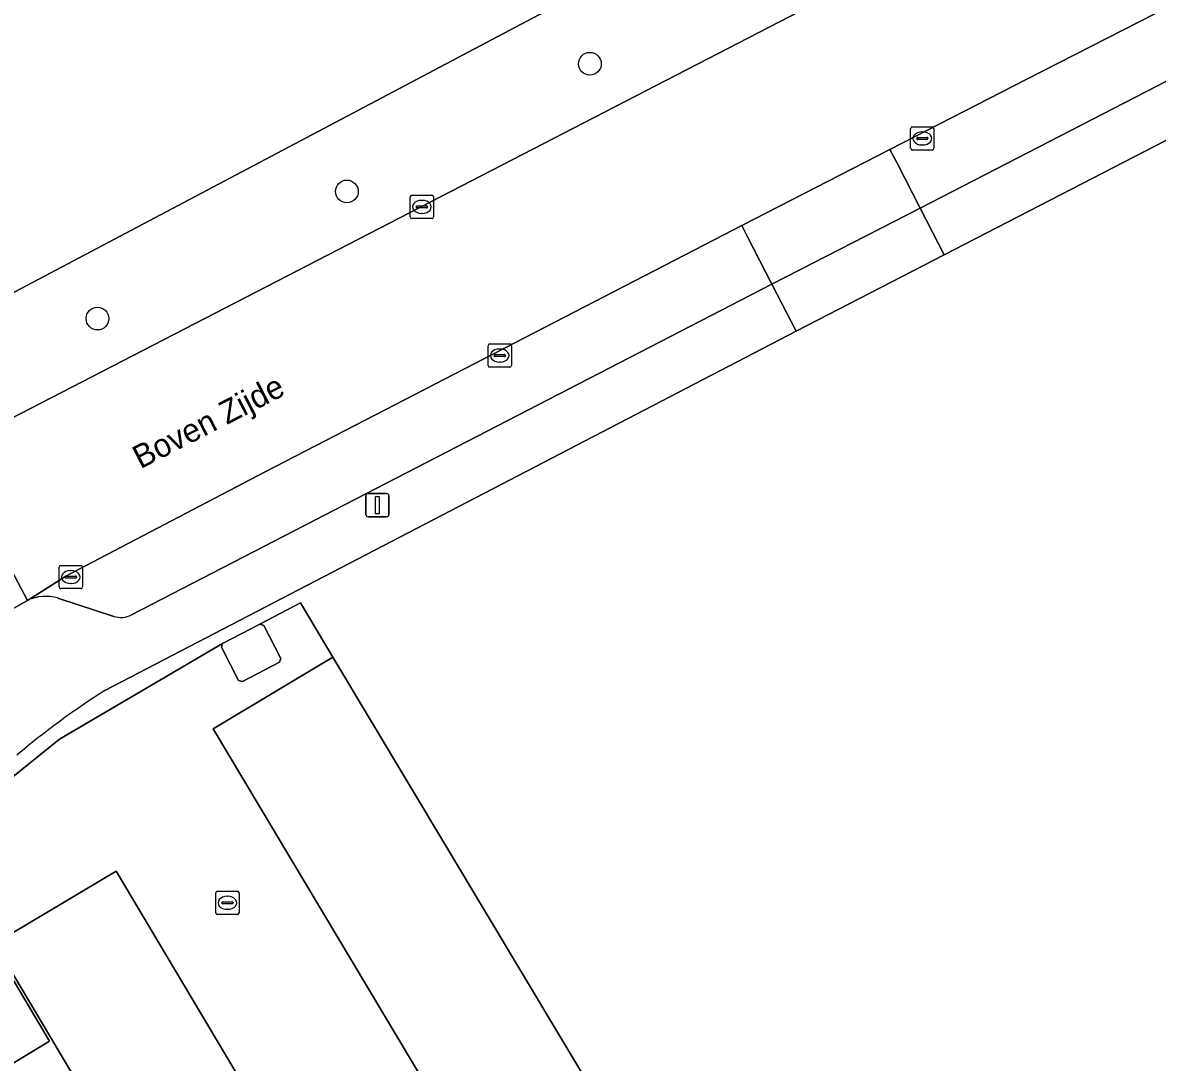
# Model space of a CAD drawing. Extents: x 156702 to 158052, y 387630 to 388992.
# Drawn here: x 157401.98 to 157450.67, y 388501.62 to 388546.24 of the extents above; entities that cross this region are included whole.
import ezdxf

# ---------------------------------------------------------------- set-up
doc = ezdxf.new("R2010")
doc.units = 0
for name, color, linetype in [('IMGEO_Boom', 7, 'Continuous'), ('IMGEO_Erf', 7, 'Continuous'), ('IMGEO_Groenvoorziening', 7, 'Continuous'), ('IMGEO_Hek', 7, 'Continuous'), ('IMGEO_Kolk', 7, 'Continuous'), ('IMGEO_Lage_trafo', 7, 'Continuous'), ('IMGEO_Lichtmast', 7, 'Continuous'), ('IMGEO_Openbare_ruimte_label', 7, 'Continuous'), ('IMGEO_Parkeervlak_open', 7, 'Continuous'), ('IMGEO_Rijbaan_lokaal_gesloten', 7, 'Continuous'), ('IMGEO_Voetpad_open', 7, 'Continuous')]:
    doc.layers.add(name, color=color, linetype=linetype)

msp = doc.modelspace()

# ---------------------------------------------------------------- linework, layer by layer
at = {"layer": 'IMGEO_Boom'}
for centre in [(157426.319, 388544.478), (157415.893, 388538.997), (157405.192, 388533.541)]:
    msp.add_circle(centre, 0.489, dxfattribs=at)
at = {"layer": 'IMGEO_Erf'}
for points in [[(157661.638, 388650.018), (157627.71, 388632.506), (157614.38, 388625.618), (157568.072, 388601.671), (157561.726, 388598.389), (157557.204, 388596.047), (157533.162, 388583.611), (157520.661, 388577.166), (157500, 388566.485), (157477.88, 388555.05), (157441.526, 388536.274), (157435.179, 388532.999), (157405.508, 388517.585)], [(157400.594, 388506.913), (157400.598, 388507.022), (157400.177, 388508.32), (157400.136, 388511.041), (157401.414, 388513.762), (157403.558, 388515.494), (157410.561, 388519.6), (157412.159, 388520.432), (157413.9, 388521.343), (157415.297, 388519.009), (157426.672, 388500), (157457.056, 388449.224), (157451.864, 388446.103), (157440.797, 388439.451), (157441.658, 388438.039), (157445.84, 388431.057), (157466.727, 388396.084)]]:
    msp.add_lwpolyline(points, dxfattribs=at)
msp.add_arc((157424.095, 388488.418), 34.586, 122.5083, 130.2945, dxfattribs=at)
at = {"layer": 'IMGEO_Groenvoorziening'}
for points in [[(157481.303, 388576.821), (157395.402, 388531.404), (157382.069, 388528.853), (157379.252, 388523.834), (157377.632, 388521.627), (157374.581, 388516.999), (157371.616, 388511.334), (157370.56, 388509.778), (157370.066, 388509.367), (157373.371, 388506.57), (157374.126, 388505.416), (157376.205, 388506.903), (157376.146, 388508.593), (157377.425, 388512.764), (157377.661, 388514.178), (157378.45, 388515.733), (157380.357, 388518.952), (157386.803, 388522.842), (157387.285, 388521.931), (157398.778, 388527.866), (157628.073, 388646.266)], [(157392.259, 388547.707), (157387.947, 388541.066), (157387.6, 388540.129), (157387.451, 388539.344), (157387.308, 388537.633), (157387.016, 388536.901), (157386.356, 388536.449), (157385.479, 388535.689), (157382.889, 388530.315), (157382.069, 388528.853), (157395.402, 388531.404), (157481.303, 388576.821)]]:
    msp.add_lwpolyline(points, dxfattribs=at)
msp.add_lwpolyline([(157400.773, 388506.727), (157400.598, 388507.022), (157400.594, 388506.913), (157400.55, 388506.883), (157403.127, 388502.525), (157399.747, 388500.478), (157432.385, 388445.838), (157433.586, 388443.796), (157435.209, 388444.735), (157437.003, 388445.772), (157436.88, 388445.978)], close=True, dxfattribs=at)
at = {"layer": 'IMGEO_Hek'}
for points in [[(157400.598, 388507.022), (157400.177, 388508.32), (157400.136, 388511.041), (157401.414, 388513.762), (157403.558, 388515.494), (157410.561, 388519.6)], [(157437.003, 388445.772), (157436.88, 388445.978), (157400.773, 388506.727), (157400.598, 388507.022)]]:
    msp.add_lwpolyline(points, dxfattribs=at)
at = {"layer": 'IMGEO_Kolk'}
for p, q in [((157440.16, 388541.775), (157441.012, 388541.775)), ((157440.085, 388540.849), (157440.085, 388541.701)), ((157440.344, 388541.269), (157440.344, 388541.281)), ((157440.387, 388541.318), (157440.785, 388541.318)), ((157440.573, 388541.555), (157440.598, 388541.555)), ((157440.828, 388541.281), (157440.828, 388541.269)), ((157441.086, 388541.701), (157441.086, 388540.849)), ((157441.012, 388540.775), (157440.16, 388540.775)), ((157440.782, 388541.232), (157440.384, 388541.232)), ((157440.596, 388540.995), (157440.571, 388540.995)), ((157418.688, 388538.835), (157419.54, 388538.835)), ((157418.613, 388537.909), (157418.613, 388538.761)), ((157418.872, 388538.329), (157418.872, 388538.341)), ((157418.915, 388538.378), (157419.313, 388538.378)), ((157419.101, 388538.615), (157419.126, 388538.615)), ((157419.356, 388538.341), (157419.356, 388538.329)), ((157419.614, 388538.761), (157419.614, 388537.909)), ((157419.31, 388538.292), (157418.912, 388538.292)), ((157419.124, 388538.055), (157419.099, 388538.055)), ((157419.54, 388537.835), (157418.688, 388537.835)), ((157421.953, 388531.527), (157421.953, 388532.379)), ((157422.028, 388532.453), (157422.88, 388532.453)), ((157422.441, 388532.233), (157422.466, 388532.233)), ((157422.954, 388532.379), (157422.954, 388531.527)), ((157422.212, 388531.947), (157422.212, 388531.959)), ((157422.65, 388531.91), (157422.252, 388531.91)), ((157422.255, 388531.996), (157422.653, 388531.996)), ((157422.464, 388531.673), (157422.439, 388531.673)), ((157422.696, 388531.959), (157422.696, 388531.947)), ((157422.88, 388531.453), (157422.028, 388531.453)), ((157403.545, 388522.024), (157403.545, 388522.876)), ((157403.62, 388522.95), (157404.472, 388522.95)), ((157404.546, 388522.876), (157404.546, 388522.024)), ((157403.804, 388522.444), (157403.804, 388522.456)), ((157404.242, 388522.407), (157403.844, 388522.407)), ((157403.847, 388522.493), (157404.245, 388522.493)), ((157404.033, 388522.73), (157404.058, 388522.73)), ((157404.288, 388522.456), (157404.288, 388522.444)), ((157404.472, 388521.95), (157403.62, 388521.95)), ((157404.056, 388522.17), (157404.031, 388522.17)), ((157410.267, 388508.041), (157410.267, 388508.893)), ((157410.342, 388508.967), (157411.194, 388508.967)), ((157410.755, 388508.747), (157410.78, 388508.747)), ((157411.268, 388508.893), (157411.268, 388508.041)), ((157410.526, 388508.461), (157410.526, 388508.473)), ((157410.964, 388508.424), (157410.566, 388508.424)), ((157410.569, 388508.51), (157410.967, 388508.51)), ((157410.778, 388508.187), (157410.753, 388508.187)), ((157411.01, 388508.473), (157411.01, 388508.461)), ((157411.194, 388507.967), (157410.342, 388507.967))]:
    msp.add_line(p, q, dxfattribs=at)
for points in [[(157440.16, 388541.775), (157441.012, 388541.775)], [(157440.085, 388540.849), (157440.085, 388541.701)], [(157441.086, 388541.701), (157441.086, 388540.849)], [(157441.012, 388540.775), (157440.16, 388540.775)], [(157418.688, 388538.835), (157419.54, 388538.835)], [(157418.613, 388537.909), (157418.613, 388538.761)], [(157419.614, 388538.761), (157419.614, 388537.909)], [(157419.54, 388537.835), (157418.688, 388537.835)], [(157421.953, 388531.527), (157421.953, 388532.379)], [(157422.028, 388532.453), (157422.88, 388532.453)], [(157422.954, 388532.379), (157422.954, 388531.527)], [(157422.88, 388531.453), (157422.028, 388531.453)], [(157403.545, 388522.024), (157403.545, 388522.876)], [(157403.62, 388522.95), (157404.472, 388522.95)], [(157404.546, 388522.876), (157404.546, 388522.024)], [(157404.472, 388521.95), (157403.62, 388521.95)], [(157410.267, 388508.041), (157410.267, 388508.893)], [(157410.342, 388508.967), (157411.194, 388508.967)], [(157411.268, 388508.893), (157411.268, 388508.041)], [(157411.194, 388507.967), (157410.342, 388507.967)]]:
    msp.add_lwpolyline(points, dxfattribs=at)
for centre, radius, start, end in [((157440.162, 388541.699), 0.0765, 91.552, 178.448), ((157440.162, 388541.699), 0.0765, 91.552, 178.448), ((157441.01, 388541.699), 0.0765, 1.552, 88.448), ((157441.01, 388541.699), 0.0765, 1.552, 88.448), ((157440.384, 388541.278), 0.0403, 85.8775, 175.7526), ((157440.381, 388541.268), 0.0366, 178.938, 274.7102), ((157440.785, 388541.275), 0.043, 264.8664, 352.4533), ((157440.789, 388541.28), 0.0386, 1.7309, 96.639), ((157440.162, 388540.851), 0.0765, 181.552, 268.448), ((157440.162, 388540.851), 0.0765, 181.552, 268.448), ((157441.01, 388540.851), 0.0765, 271.552, 358.448), ((157441.01, 388540.851), 0.0765, 271.552, 358.448), ((157418.69, 388538.759), 0.0765, 91.552, 178.448), ((157418.69, 388538.759), 0.0765, 91.552, 178.448), ((157419.538, 388538.759), 0.0765, 1.552, 88.448), ((157419.538, 388538.759), 0.0765, 1.552, 88.448), ((157418.912, 388538.338), 0.0403, 85.8775, 175.7526), ((157418.909, 388538.328), 0.0366, 178.938, 274.7102), ((157419.313, 388538.335), 0.043, 264.8664, 352.4533), ((157419.317, 388538.34), 0.0386, 1.7309, 96.639), ((157418.69, 388537.911), 0.0765, 181.552, 268.448), ((157418.69, 388537.911), 0.0765, 181.552, 268.448), ((157419.538, 388537.911), 0.0765, 271.552, 358.448), ((157419.538, 388537.911), 0.0765, 271.552, 358.448), ((157422.03, 388532.377), 0.0765, 91.552, 178.448), ((157422.03, 388532.377), 0.0765, 91.552, 178.448), ((157422.878, 388532.377), 0.0765, 1.552, 88.448), ((157422.878, 388532.377), 0.0765, 1.552, 88.448), ((157422.03, 388531.529), 0.0765, 181.552, 268.448), ((157422.03, 388531.529), 0.0765, 181.552, 268.448), ((157422.252, 388531.956), 0.0403, 85.8775, 175.7526), ((157422.249, 388531.946), 0.0366, 178.938, 274.7102), ((157422.653, 388531.953), 0.043, 264.8664, 352.4533), ((157422.657, 388531.958), 0.0386, 1.7309, 96.639), ((157422.878, 388531.529), 0.0765, 271.552, 358.448), ((157422.878, 388531.529), 0.0765, 271.552, 358.448), ((157403.622, 388522.874), 0.0765, 91.552, 178.448), ((157403.622, 388522.874), 0.0765, 91.552, 178.448), ((157404.47, 388522.874), 0.0765, 1.552, 88.448), ((157404.47, 388522.874), 0.0765, 1.552, 88.448), ((157403.844, 388522.453), 0.0403, 85.8775, 175.7526), ((157403.841, 388522.443), 0.0366, 178.938, 274.7102), ((157404.245, 388522.45), 0.043, 264.8664, 352.4533), ((157404.249, 388522.455), 0.0386, 1.7309, 96.639), ((157403.622, 388522.026), 0.0765, 181.552, 268.448), ((157403.622, 388522.026), 0.0765, 181.552, 268.448), ((157404.47, 388522.026), 0.0765, 271.552, 358.448), ((157404.47, 388522.026), 0.0765, 271.552, 358.448), ((157410.344, 388508.891), 0.0765, 91.552, 178.448), ((157410.344, 388508.891), 0.0765, 91.552, 178.448), ((157411.192, 388508.891), 0.0765, 1.552, 88.448), ((157411.192, 388508.891), 0.0765, 1.552, 88.448), ((157410.566, 388508.47), 0.0403, 85.8775, 175.7526), ((157410.563, 388508.46), 0.0366, 178.938, 274.7102), ((157410.967, 388508.467), 0.043, 264.8664, 352.4533), ((157410.971, 388508.472), 0.0386, 1.7309, 96.639), ((157410.344, 388508.043), 0.0765, 181.552, 268.448), ((157410.344, 388508.043), 0.0765, 181.552, 268.448), ((157411.192, 388508.043), 0.0765, 271.552, 358.448), ((157411.192, 388508.043), 0.0765, 271.552, 358.448)]:
    msp.add_arc(centre, radius, start, end, dxfattribs=at)
for centre, major_axis, ratio, start_param, end_param in [((157440.572, 388541.275), (-0.387, 0.002), 0.722429, 4.712389, 7.853982), ((157440.597, 388541.275), (-0.39, 0.002), 0.717154, 1.570796, 4.712389), ((157419.1, 388538.335), (-0.387, 0.002), 0.722429, 4.712389, 7.853982), ((157419.125, 388538.335), (-0.39, 0.002), 0.717154, 1.570796, 4.712389), ((157422.44, 388531.953), (-0.387, 0.002), 0.722429, 4.712389, 7.853982), ((157422.465, 388531.953), (-0.39, 0.002), 0.717154, 1.570796, 4.712389), ((157404.032, 388522.45), (-0.387, 0.002), 0.722429, 4.712389, 7.853982), ((157404.057, 388522.45), (-0.39, 0.002), 0.717154, 1.570796, 4.712389), ((157410.754, 388508.467), (-0.387, 0.002), 0.722429, 4.712389, 7.853982), ((157410.779, 388508.467), (-0.39, 0.002), 0.717154, 1.570796, 4.712389)]:
    msp.add_ellipse(centre, major_axis=major_axis, ratio=ratio, start_param=start_param, end_param=end_param, dxfattribs=at)
at = {"layer": 'IMGEO_Lage_trafo'}
msp.add_lwpolyline([(157410.561, 388519.6), (157410.508, 388519.433), (157411.247, 388518.011), (157411.411, 388517.962), (157413.005, 388518.795), (157413.058, 388518.957), (157412.323, 388520.375), (157412.159, 388520.432)], close=True, dxfattribs=at)
at = {"layer": 'IMGEO_Lichtmast'}
for p, q in [((157416.707, 388525.134), (157416.707, 388525.934)), ((157416.707, 388525.934), (157416.707, 388525.134)), ((157416.807, 388526.034), (157417.597, 388526.034)), ((157417.597, 388526.034), (157416.807, 388526.034)), ((157417.697, 388525.934), (157417.697, 388525.134)), ((157417.697, 388525.134), (157417.697, 388525.934)), ((157417.597, 388525.034), (157416.807, 388525.034)), ((157416.807, 388525.034), (157417.597, 388525.034))]:
    msp.add_line(p, q, dxfattribs=at)
msp.add_lwpolyline([(157417.127, 388525.909), (157417.277, 388525.909), (157417.277, 388525.159), (157417.127, 388525.159), (157417.127, 388525.909)], dxfattribs=at)
for centre, start, end in [((157416.807, 388525.934), 90, 180), ((157416.807, 388525.934), 90, 180), ((157417.597, 388525.934), 0, 90), ((157417.597, 388525.934), 360, 90), ((157416.807, 388525.134), 180, 270), ((157416.807, 388525.134), 180, 270), ((157417.597, 388525.134), 270, 0), ((157417.597, 388525.134), 270, 0)]:
    msp.add_arc(centre, 0.1, start, end, dxfattribs=at)
at = {"layer": 'IMGEO_Parkeervlak_open'}
for points in [[(157500, 388569.019), (157519.62, 388579.167), (157518.533, 388581.27), (157518.329, 388581.665), (157509.92, 388577.319), (157474.362, 388558.987), (157456.143, 388549.49), (157445.043, 388543.803), (157439.197, 388540.798), (157439.487, 388540.235), (157440.491, 388538.281), (157476.927, 388557.085)], [(157440.491, 388538.281), (157439.487, 388540.235), (157439.197, 388540.798), (157432.841, 388537.531), (157433.089, 388537.05), (157434.133, 388535.018)], [(157415.297, 388519.009), (157410.154, 388515.931), (157451.864, 388446.103), (157457.056, 388449.224), (157426.672, 388500)], [(157405.996, 388509.831), (157400.773, 388506.727), (157436.88, 388445.978), (157442.103, 388449.082), (157426.4, 388475.502), (157410.729, 388501.867)]]:
    msp.add_lwpolyline(points, close=True, dxfattribs=at)
for points in [[(157434.133, 388535.018), (157433.089, 388537.05), (157432.841, 388537.531), (157431.239, 388536.708), (157412.383, 388526.971), (157404.052, 388522.594), (157403.829, 388522.483), (157402.189, 388521.449)], [(157406.649, 388520.833), (157434.133, 388535.018)], [(157451.864, 388446.103), (157410.154, 388515.931), (157415.297, 388519.009), (157413.9, 388521.343), (157412.159, 388520.432), (157412.323, 388520.375), (157413.058, 388518.957), (157413.005, 388518.795), (157411.411, 388517.962), (157411.247, 388518.011), (157410.508, 388519.433), (157410.561, 388519.6), (157403.558, 388515.494), (157401.414, 388513.762), (157400.136, 388511.041), (157400.177, 388508.32), (157400.598, 388507.022), (157400.773, 388506.727), (157405.996, 388509.831), (157410.729, 388501.867), (157426.4, 388475.502)], [(157403.486, 388521.549), (157405.891, 388520.76)]]:
    msp.add_lwpolyline(points, dxfattribs=at)
for centre, radius, start, end in [((157402.975, 388519.711), 1.908, 74.4723, 114.3454), ((157406.186, 388521.672), 0.958, 252.085, 298.9169)]:
    msp.add_arc(centre, radius, start, end, dxfattribs=at)
at = {"layer": 'IMGEO_Rijbaan_lokaal_gesloten'}
for points in [[(157656.001, 388660.593), (157628.073, 388646.266), (157398.778, 388527.866), (157402.189, 388521.449), (157403.829, 388522.483), (157404.052, 388522.594), (157412.383, 388526.971), (157431.239, 388536.708), (157432.841, 388537.531), (157439.197, 388540.798), (157445.043, 388543.803), (157456.143, 388549.49), (157474.362, 388558.987), (157509.92, 388577.319), (157518.329, 388581.665), (157530.762, 388588.09), (157551.605, 388598.86), (157554.885, 388600.558), (157565.74, 388606.176), (157585.362, 388616.331), (157611.947, 388630.046), (157625.362, 388636.967), (157626.607, 388637.609), (157655.185, 388652.023)], [(157398.507, 388519.049), (157400.116, 388520.285), (157402.189, 388521.449), (157398.778, 388527.866), (157387.285, 388521.931), (157386.119, 388521.163), (157384.875, 388520.059), (157383.779, 388518.719), (157382.793, 388517.06), (157381.67, 388513.532), (157381.514, 388510.629), (157381.719, 388509.225), (157382.177, 388507.811), (157382.963, 388505.988), (157383.032, 388505.544), (157421.092, 388442.257), (157430.755, 388426.017), (157431.523, 388424.771)]]:
    msp.add_lwpolyline(points, dxfattribs=at)
at = {"layer": 'IMGEO_Voetpad_open'}
for points in [[(157441.526, 388536.274), (157477.88, 388555.05), (157500, 388566.485), (157520.661, 388577.166), (157519.62, 388579.167), (157500, 388569.019), (157476.927, 388557.085), (157440.491, 388538.281)], [(157435.179, 388532.999), (157441.526, 388536.274), (157440.491, 388538.281), (157434.133, 388535.018)]]:
    msp.add_lwpolyline(points, close=True, dxfattribs=at)
for points in [[(157435.179, 388532.999), (157434.133, 388535.018), (157406.649, 388520.833)], [(157405.508, 388517.585), (157435.179, 388532.999)], [(157402.189, 388521.449), (157400.116, 388520.285), (157398.507, 388519.049), (157396.69, 388517.394), (157395.784, 388516.252), (157400.55, 388506.883), (157400.594, 388506.913)], [(157405.891, 388520.76), (157403.486, 388521.549)], [(157399.747, 388500.478), (157403.127, 388502.525), (157400.55, 388506.883), (157395.784, 388516.252), (157395.196, 388515.51), (157394.082, 388513.392), (157393.33, 388510.853), (157392.868, 388508.34), (157392.821, 388506.075), (157393.148, 388503.972), (157393.773, 388502.134), (157395.535, 388498.696)]]:
    msp.add_lwpolyline(points, dxfattribs=at)
for centre, radius, start, end in [((157402.975, 388519.711), 1.908, 74.4723, 114.3454), ((157406.186, 388521.672), 0.958, 252.085, 298.9169), ((157424.095, 388488.418), 34.586, 122.5083, 130.2945)]:
    msp.add_arc(centre, radius, start, end, dxfattribs=at)

# ---------------------------------------------------------------- texts
at = {"layer": 'IMGEO_Openbare_ruimte_label'}
msp.add_text('Boven Zijde', height=1, rotation=27.2059, dxfattribs=at).set_placement((157407.035, 388527.07))

doc.saveas('drawing.dxf')
